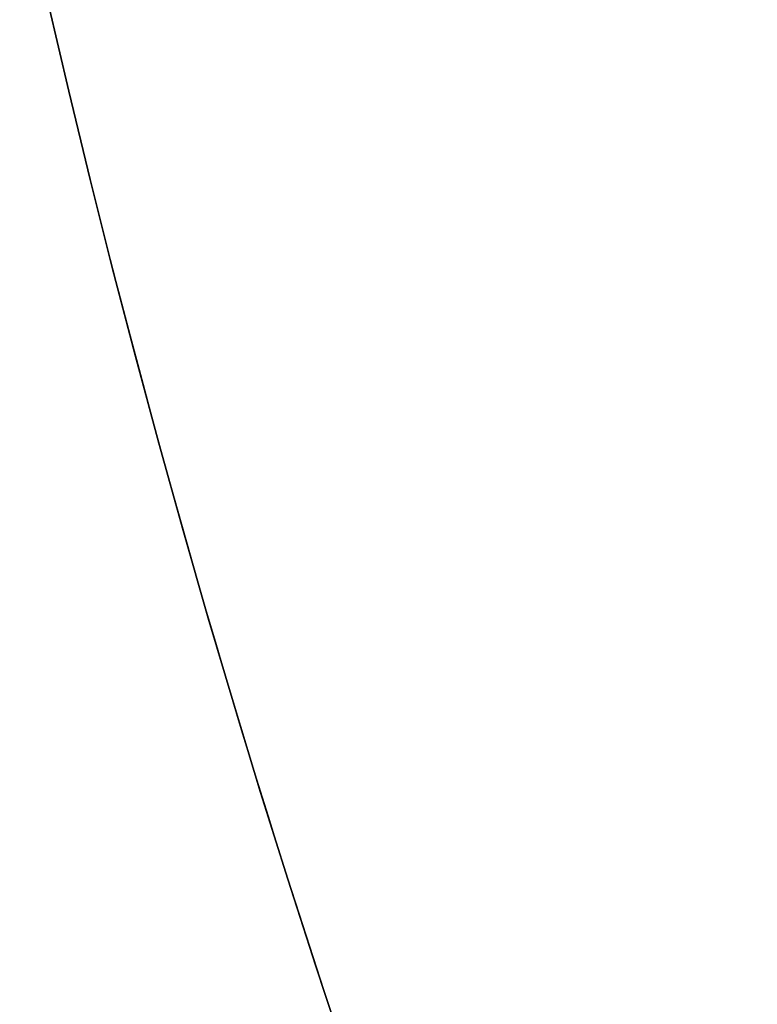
# Model space of a CAD drawing. Header units: millimetres. Extents: x -130 to 129, y 0 to 422.
# Tile 398 of 656: x -22.69 to -21.2, y 285.92 to 287.91. Entities that reach past the tile are written whole.
import ezdxf

# ---------------------------------------------------------------- set-up
doc = ezdxf.new("R2010")
doc.units = ezdxf.units.MM
for name, color, linetype, true_color in [('BOMBILLA', 7, 'Continuous', 0xfff700), ('NEGRO', 7, 'Continuous', 0x363535), ('PANTALLA', 7, 'Continuous', 0xffffff)]:
    doc.layers.add(name, color=color, linetype=linetype, true_color=true_color)
doc.layers.add('Capa 01', color=7, linetype='Continuous')

# ---------------------------------------------------------------- blocks, each defined once
blk = doc.blocks.new('DOME 29912')
at = {"layer": 'BOMBILLA', "extrusion": (0, 0, -1)}
blk.add_arc((0.7034267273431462, 292.9933873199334, -203.8578232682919), 24.05871559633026, 180.8118392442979, 0.8118392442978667, dxfattribs=at)
at = {"layer": 'NEGRO', "extrusion": (0, 0, -1)}
for centre, radius, start, end in [((0.703263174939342, 292.997692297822, -150.75), 116.5, 15.31920064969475, 195.3192006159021), ((0.703263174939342, 292.997692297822, -150.75), 115.5, 15.31920064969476, 195.3192006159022), ((0.7032631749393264, 292.997692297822, -156), 116.5, 15.31920062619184, 195.319200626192), ((0.703263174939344, 292.997692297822, -145.5), 115.5, 15.31920062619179, 195.319200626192), ((0.7032631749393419, 292.997692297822, -156), 115.5, 15.31920062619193, 195.319200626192), ((0.7032631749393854, 292.997692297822, -158), 115, 48.09866593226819, 228.0986659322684), ((0.7032631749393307, 292.9976922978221, -158), 112, 48.09866593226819, 228.0986659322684), ((0.703263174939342, 292.997692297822, -144.5), 106.5, 15.31920064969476, 195.3192006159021), ((0.7032631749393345, 292.997692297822, -145), 106.5, 15.3192006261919, 195.319200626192), ((0.7032631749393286, 292.997692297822, -158), 115.0000000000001, 228.0986659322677, 48.09866593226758), ((0.7032631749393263, 292.997692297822, -158), 112, 228.0986659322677, 48.09866593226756), ((0.70326317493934, 292.997692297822, -151.5), 115.0000000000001, 260.0639215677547, 16.13341038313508), ((0.70326317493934, 292.997692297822, -151.5), 112.0000000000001, 260.1165838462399, 16.08074809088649), ((0.7032631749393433, 292.997692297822, -145.5), 116.5, 195.3192006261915, 15.31920062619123), ((0.7032631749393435, 292.997692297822, -156), 116.5, 195.3192006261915, 15.31920062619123), ((0.703263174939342, 292.997692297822, -150.75), 116.5, 195.3192006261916, 15.31920064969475), ((0.7032631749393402, 292.997692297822, -156), 115.5, 195.3192006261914, 15.31920062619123), ((0.703263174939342, 292.997692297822, -150.75), 115.5, 195.3192006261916, 15.31920064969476), ((0.7032631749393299, 292.997692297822, -156), 29.00000000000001, 258.0986659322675, 78.09866593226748), ((0.703263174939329, 292.997692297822, -155), 29.00000000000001, 258.0986659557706, 78.098665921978), ((0.7032631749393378, 292.997692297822, -145), 106.5, 195.3192006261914, 15.31920062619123), ((0.703263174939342, 292.997692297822, -144.5), 106.5, 195.3192006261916, 15.31920064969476), ((0.7032631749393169, 292.997692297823, -161.376100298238), 28.25000000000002, 233.9491539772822, 53.94915397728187), ((0.703263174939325, 292.997692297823, -160.376100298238), 28.25000000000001, 233.9491539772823, 53.94915400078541), ((0.703263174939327, 292.9976922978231, -154), 22.49999999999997, 270.0360020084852, 90.0360020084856), ((0.703263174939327, 292.997692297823, -153), 22.49999999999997, 270.0360020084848, 90.0360020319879), ((0.7032631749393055, 292.997692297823, -159.876100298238), 27.50000000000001, 233.949153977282, 53.94915397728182), ((0.703263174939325, 292.997692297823, -159.626100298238), 27.5, 233.9491539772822, 53.94915400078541), ((0.7032631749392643, 292.9976922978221, -133.25), 20.99999999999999, 270.0360020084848, 90.0360020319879), ((0.703263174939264, 292.9976922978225, -152), 21.00000000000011, 270.0360020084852, 90.0360020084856), ((0.703263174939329, 292.997692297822, -156), 20.25000000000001, 258.0986659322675, 78.09866593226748), ((0.703263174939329, 292.997692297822, -155), 20.25000000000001, 258.0986659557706, 78.09866592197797), ((0.7032631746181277, 292.997692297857, -161.3761002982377), 22.50000000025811, 323.9491539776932, 353.9491539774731), ((0.7032631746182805, 292.997692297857, -169.3761002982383), 22.50000000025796, 323.9491539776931, 353.9491539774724), ((0.703263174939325, 292.997692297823, -165.376100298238), 22.49999999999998, 323.9491539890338, 353.9491539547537)]:
    blk.add_arc(centre, radius, start, end, dxfattribs=at)
at = {"layer": 'NEGRO'}
for centre, radius, start, end in [((-0.7032631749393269, 292.997692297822, 145.5), 116.5, 344.6807993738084, 164.680799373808), ((-0.7032631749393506, 292.997692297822, 144), 115, 344.6807993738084, 164.6807993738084), ((-0.7032631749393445, 292.997692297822, 145), 115, 344.6807993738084, 131.9013340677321), ((-0.7032631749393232, 292.997692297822, 145), 115, 344.6807993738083, 131.9013340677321), ((-0.7032631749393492, 292.997692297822, 145), 112, 311.9013340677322, 131.901334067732), ((-0.7032631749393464, 292.997692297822, 144), 106.5, 344.6807993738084, 164.6807993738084), ((-0.7032631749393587, 292.997692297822, 145), 112, 131.9013340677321, 311.901334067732), ((-0.7032631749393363, 292.997692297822, 145.5), 115.5, 164.6807993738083, 344.6807993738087), ((-0.7032631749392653, 292.997692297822, 144), 115, 164.6807993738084, 344.6807993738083), ((-0.7032631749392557, 292.9976922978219, 145), 114.9999999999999, 164.6807993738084, 311.901334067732), ((-0.703263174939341, 292.997692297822, 145), 115, 164.6807993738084, 311.901334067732), ((-0.7032631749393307, 292.997692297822, 154), 29.00000000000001, 101.9013340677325, 281.9013340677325), ((-0.7032631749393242, 292.997692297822, 144), 106.5, 164.6807993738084, 344.6807993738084), ((-0.703263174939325, 292.997692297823, 159.376100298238), 28.25, 126.0508460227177, 306.0508460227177), ((-0.703263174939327, 292.9976922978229, 152), 22.49999999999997, 89.96399799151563, 269.963997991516), ((-0.703263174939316, 292.997692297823, 159.376100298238), 27.49999999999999, 126.0508460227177, 306.0508460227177), ((-0.7032631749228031, 292.9976922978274, 114.5), 20.99999999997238, 89.96399799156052, 197.5074984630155)]:
    blk.add_arc(centre, radius, start, end, dxfattribs=at)
for points, weights in [([(111.2336383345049, 262.3348985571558, 144.4393398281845), (172.559225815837, 486.208701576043, 144.4393398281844), (-51.31457720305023, 547.5342890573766, 144.4393398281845), (-112.6401646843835, 323.6604860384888, 144.4393398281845)], [0.8164906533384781, 0.2721635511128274, 0.2721635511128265, 0.8164906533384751]), ([(110.5516558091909, 262.5217135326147, 145.1464466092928), (171.5036133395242, 485.0315515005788, 145.1464466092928), (-51.00622462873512, 545.9835090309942, 145.1464466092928), (-111.9581821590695, 323.4736710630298, 145.1464466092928)], [0.8164906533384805, 0.2721635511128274, 0.2721635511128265, 0.8164906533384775]), ([(-112.6401646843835, 323.6604860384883, 144.4393398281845), (-173.9657521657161, 99.7866830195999, 144.4393398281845), (49.90805085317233, 38.4610955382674, 144.4393398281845), (111.2336383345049, 262.3348985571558, 144.4393398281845)], [0.8164906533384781, 0.2721635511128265, 0.2721635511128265, 0.8164906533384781]), ([(-111.9581821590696, 323.4736710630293, 145.1464466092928), (-172.9101396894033, 100.9638330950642, 145.1464466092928), (49.59969827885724, 40.01187556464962, 145.1464466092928), (110.5516558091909, 262.5217135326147, 145.1464466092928)], [0.8164906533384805, 0.2721635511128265, 0.2721635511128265, 0.8164906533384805])]:
    blk.add_rational_spline(points, weights, degree=3, dxfattribs=at)
for points in [[(-29.07988448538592, 287.0171102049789, 156), (-20.51797291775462, 288.8215961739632, 156)], [(-29.07988448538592, 287.0171102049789, 154), (-20.51797291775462, 288.8215961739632, 154)]]:
    blk.add_open_spline(points, degree=1, dxfattribs=at)
at = {"layer": 'PANTALLA', "extrusion": (0, 0, -1)}
for centre, radius, start, end in [((0.7032631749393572, 292.9976922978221, -157.9999999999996), 115, 48.09866593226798, 228.098665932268), ((0.7032631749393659, 292.9976922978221, -158.0000000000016), 115, 48.09866593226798, 228.0986659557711), ((0.7032631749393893, 292.9976922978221, -157.9999999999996), 112, 48.09866593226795, 228.098665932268), ((0.7032631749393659, 292.9976922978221, -158.0000000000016), 112, 48.09866593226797, 228.0986659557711)]:
    blk.add_arc(centre, radius, start, end, dxfattribs=at)
at = {"layer": 'PANTALLA'}
for centre, radius, end in [((-0.7032631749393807, 292.9976922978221, 157.9999999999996), 115.0000000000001, 311.901334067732), ((-0.70326317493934, 292.997692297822, 158.0000000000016), 115, 311.9013340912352), ((-0.7032631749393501, 292.997692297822, 157.9999999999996), 112, 311.901334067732), ((-0.70326317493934, 292.997692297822, 158.0000000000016), 112, 311.9013340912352)]:
    blk.add_arc(centre, radius, 131.9013340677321, end, dxfattribs=at)
at = {"layer": 'PANTALLA', "extrusion": (-0.800222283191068, 0.5997035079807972, 6.123233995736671e-17)}
for radius, end in [(115, 90.00000000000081), (112, 90.0000000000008)]:
    blk.add_arc((-234.0415329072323, 158, 176.2745107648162), radius, 359.9999994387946, end, dxfattribs=at)

msp = doc.modelspace()

# ---------------------------------------------------------------- block references
at = {"layer": 'Capa 01'}
msp.add_blockref('DOME 29912', (0, 0, -50), dxfattribs=at)

doc.saveas('drawing.dxf')
